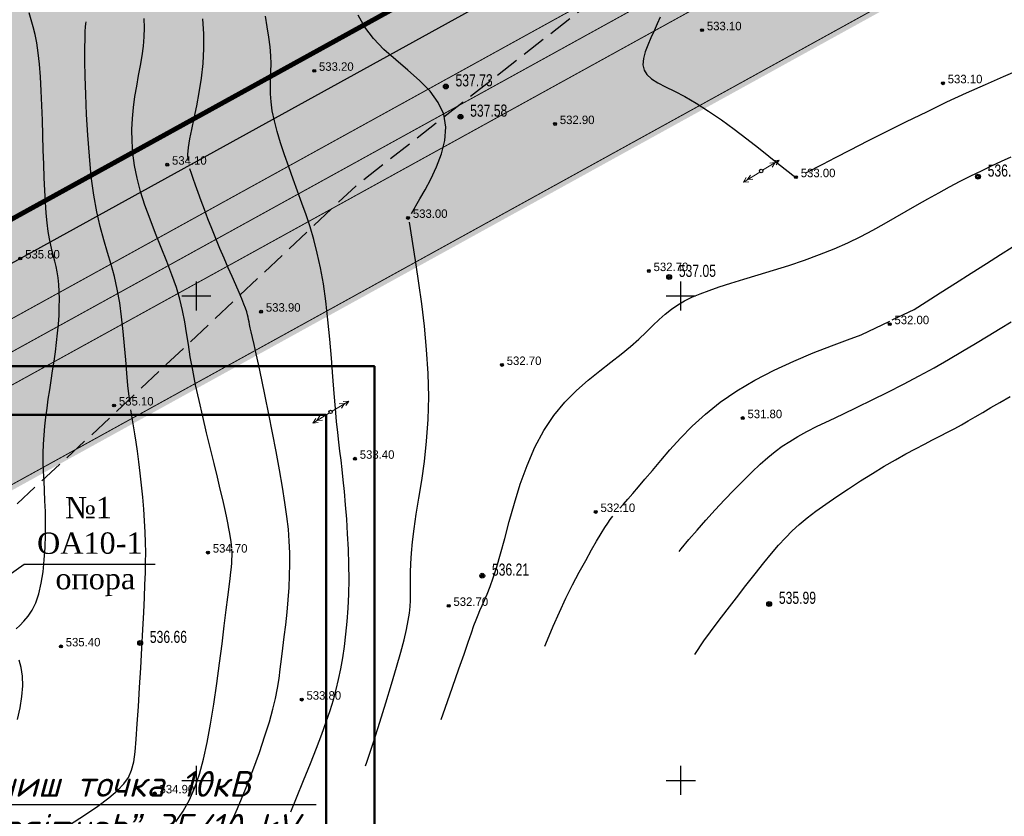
# Model space of a CAD drawing. Extents: x 10527 to 38813, y 13847 to 37526.
# Tile 913 of 1056: x 35985 to 36086, y 36284 to 36367. Entities that reach past the tile are written whole.
import ezdxf

# ---------------------------------------------------------------- set-up
doc = ezdxf.new("R2010")
doc.units = 0
doc.header["$LTSCALE"] = 0.5
doc.header["$MEASUREMENT"] = 0
doc.header["$PDMODE"] = 32
doc.header["$PDSIZE"] = 0.3
for name, pattern in [('CONTI', [0]), ('GOST2.303 6', [12, 8, -1.5, 1, -1.5]), ('STRIH_1', [3, 2, -1]), ('ДОРОГИ_ГРУНТ', [7, 5, -2])]:
    doc.linetypes.add(name, pattern=pattern)
for name, color, linetype in [('(004) Точки рельефа', 7, 'Continuous'), ('(007) Здания', 7, 'Continuous'), ('(016) Кабель', 1, 'Continuous'), ('(022) Возд. Линии', 7, 'Continuous'), ('(034) Формы рельефа', 32, 'Continuous'), ('GORIZDEFAULT', 32, 'CONTI'), ('PI_OT0', 172, 'CONTI'), ('PI_TT0', 5, 'CONTI'), ('PI_TTDEFAULT', 5, 'CONTI'), ('SETKR', 2, 'CONTI'), ('Штрих Стекло', 7, 'Continuous')]:
    doc.layers.add(name, color=color, linetype=linetype)
for name, color, linetype, lineweight in [('(032) Горизонтали утолщенные', 32, 'Continuous', 30), ('.', 7, 'Continuous', 15), ('П Л А Н', 7, 'Continuous', 30)]:
    doc.layers.add(name, color=color, linetype=linetype, lineweight=lineweight)
doc.layers.add('COMMN_OBJCT_ELCTR_B', color=7, linetype='Continuous', true_color=0x000000)
doc.styles.add('D-431', font='txt')
doc.styles.add('ISOPEUR', font='isocpeui.ttf')
doc.styles.add('SHRFT', font='TXT', dxfattribs={"width": 0.875})

# ---------------------------------------------------------------- blocks, each defined once
blk = doc.blocks.new('BL_333')
at = {"color": 0}
for p, q in [((0, -1.5), (0, 1.5)), ((-1.5, 0), (1.5, 0))]:
    blk.add_line(p, q, dxfattribs=at)
blk = doc.blocks.new('gergrgrre')
at = {"layer": '(032) Горизонтали утолщенные', "color": 32}
for points in [[(360849.15, 4200463.98, 534), (360849.13, 4200464.58, 534), (360849.19, 4200465.3, 534), (360849.33, 4200466.2, 534), (360849.53, 4200467.18, 534), (360849.77, 4200468.33, 534), (360850.04, 4200469.61, 534), (360850.29, 4200471, 534), (360850.52, 4200472.46, 534), (360850.69, 4200473.98, 534), (360850.77, 4200475.52, 534), (360850.75, 4200477.06, 534), (360850.65, 4200478.59, 534)], [(360853.38, 4200395.17, 534), (360854.25, 4200397.1, 534), (360855.07, 4200399.08, 534), (360855.83, 4200401.03, 534), (360856.5, 4200402.89, 534), (360857.07, 4200404.59, 534), (360857.53, 4200406.06, 534), (360857.88, 4200407.34, 534), (360858.16, 4200408.47, 534), (360858.36, 4200409.51, 534), (360858.53, 4200410.5, 534), (360858.66, 4200411.49, 534), (360858.79, 4200412.52, 534), (360858.93, 4200413.64, 534), (360859.07, 4200414.83, 534), (360859.22, 4200416.07, 534), (360859.35, 4200417.35, 534), (360859.47, 4200418.63, 534), (360859.56, 4200419.9, 534), (360859.62, 4200421.13, 534), (360859.65, 4200422.32, 534), (360859.64, 4200423.49, 534), (360859.59, 4200424.68, 534), (360859.49, 4200425.92, 534), (360859.34, 4200427.24, 534), (360859.14, 4200428.68, 534), (360858.88, 4200430.27, 534), (360858.57, 4200432.04, 534), (360858.22, 4200433.93, 534), (360857.85, 4200435.88, 534), (360857.47, 4200437.81, 534), (360857.09, 4200439.65, 534), (360856.74, 4200441.35, 534), (360856.43, 4200442.82, 534), (360856.17, 4200444.03, 534), (360855.96, 4200444.98, 534), (360855.79, 4200445.72, 534), (360855.66, 4200446.29, 534), (360855.56, 4200446.72, 534), (360855.49, 4200447.05, 534), (360855.43, 4200447.32, 534), (360855.38, 4200447.57, 534), (360855.34, 4200447.81, 534), (360855.28, 4200448.06, 534), (360855.19, 4200448.36, 534), (360855.08, 4200448.72, 534), (360854.91, 4200449.16, 534), (360854.7, 4200449.7, 534), (360854.41, 4200450.36, 534), (360854.07, 4200451.13, 534), (360853.69, 4200451.99, 534), (360853.28, 4200452.91, 534), (360852.85, 4200453.89, 534), (360852.42, 4200454.9, 534), (360851.99, 4200455.92, 534), (360851.58, 4200456.94, 534), (360851.19, 4200457.94, 534), (360850.82, 4200458.9, 534), (360850.48, 4200459.82, 534), (360850.18, 4200460.67, 534), (360849.9, 4200461.44, 534), (360849.66, 4200462.11, 534), (360849.48, 4200462.64, 534), (360849.33, 4200463.1, 534)], [(360921.82, 4200447.52, 532), (360924.1, 4200448.61, 532), (360925.33, 4200449.39, 532), (360926.77, 4200450.31, 532), (360928.35, 4200451.31, 532), (360929.96, 4200452.34, 532), (360931.54, 4200453.34, 532), (360932.98, 4200454.26, 532), (360934.2, 4200455.04, 532), (360936.73, 4200456.53, 532)], [(360893.69, 4200428.08, 532), (360894.07, 4200428.51, 532), (360894.52, 4200429.01, 532), (360895.03, 4200429.6, 532), (360895.62, 4200430.28, 532), (360896.3, 4200431.08, 532), (360897.07, 4200431.99, 532), (360897.92, 4200433.01, 532), (360898.88, 4200434.13, 532), (360899.96, 4200435.32, 532), (360901.17, 4200436.55, 532), (360902.54, 4200437.79, 532), (360904.07, 4200439.02, 532), (360905.77, 4200440.2, 532), (360907.65, 4200441.31, 532), (360909.65, 4200442.34, 532), (360911.68, 4200443.28, 532), (360913.67, 4200444.12, 532), (360915.54, 4200444.86, 532), (360917.22, 4200445.48, 532), (360918.63, 4200445.99, 532), (360921.56, 4200447.39, 532)], [(360885.98, 4200413.87, 532), (360886.23, 4200414.51, 532), (360886.81, 4200415.93, 532), (360887.46, 4200417.36, 532), (360888.14, 4200418.79, 532), (360888.83, 4200420.17, 532), (360889.52, 4200421.48, 532), (360890.18, 4200422.7, 532), (360890.78, 4200423.78, 532), (360891.31, 4200424.69, 532), (360891.77, 4200425.48, 532), (360892.14, 4200426.09, 532), (360892.45, 4200426.56, 532), (360892.72, 4200426.94, 532), (360892.98, 4200427.27, 532)]]:
    blk.add_polyline3d(points, dxfattribs=at)
at = {"layer": '(034) Формы рельефа', "linetype": 'ДОРОГИ_ГРУНТ', "flags": 128}
blk.add_lwpolyline([(360482.78, 4200258.27), (360503.36, 4200262.12), (360540.16, 4200273.49), (360571.63, 4200283.57), (360597.48, 4200285.82), (360621.43, 4200291.75), (360645.87, 4200300.2), (360663.01, 4200309.82), (360672.86, 4200318.69), (360696.55, 4200338.68), (360725.06, 4200358.44), (360749.39, 4200374.03), (360784.31, 4200395.1), (360811.61, 4200410.2), (360839.04, 4200435.53), (360866.69, 4200461.55), (360893.6, 4200482.58), (360919.74, 4200495.69), (360930.96, 4200499.1), (360950, 4200501.5), (360970.57, 4200508.09), (360980.41, 4200514.46), (360985.63, 4200527.79), (360988.68, 4200544.65), (360993.44, 4200584.31), (360994.52, 4200600.42), (360996.83, 4200613.06), (361003.74, 4200621.14), (361014.03, 4200628.49), (361032.05, 4200637), (361049.86, 4200645.42), (361060.22, 4200655.43), (361085.51, 4200687.48), (361100.58, 4200706.59), (361115.07, 4200727.43), (361116.74, 4200734.74), (361120.61, 4200787.82), (361123, 4200820.4), (361129.43, 4200846.64), (361137.08, 4200864.85), (361150.22, 4200896.63), (361157.51, 4200904.48), (361166.83, 4200910.64), (361181.72, 4200916.67), (361194.87, 4200924.4), (361209.21, 4200933.17), (361217.19, 4200942.93)], dxfattribs=at)
at = {"layer": 'GORIZDEFAULT', "color": 32}
for points in [[(360831.53, 4200406.3, 535.5), (360831.8, 4200407.49, 535.5), (360831.99, 4200408.65, 535.5), (360832.07, 4200409.76, 535.5), (360832.04, 4200410.77, 535.5), (360831.92, 4200411.65, 535.5), (360831.72, 4200412.42, 535.5)], [(360831.41, 4200415.63, 535.5), (360831.77, 4200416, 535.5), (360832.18, 4200416.43, 535.5), (360832.62, 4200416.94, 535.5), (360833.04, 4200417.57, 535.5), (360833.43, 4200418.34, 535.5), (360833.74, 4200419.27, 535.5), (360833.99, 4200420.34, 535.5), (360834.17, 4200421.52, 535.5), (360834.3, 4200422.77, 535.5), (360834.39, 4200424.05, 535.5), (360834.43, 4200425.33, 535.5), (360834.43, 4200426.57, 535.5), (360834.41, 4200427.74, 535.5), (360834.37, 4200428.85, 535.5), (360834.32, 4200429.91, 535.5), (360834.27, 4200430.92, 535.5), (360834.22, 4200431.9, 535.5), (360834.19, 4200432.85, 535.5), (360834.19, 4200433.78, 535.5), (360834.22, 4200434.71, 535.5), (360834.27, 4200435.63, 535.5), (360834.35, 4200436.55, 535.5), (360834.46, 4200437.48, 535.5), (360834.58, 4200438.41, 535.5), (360834.71, 4200439.35, 535.5), (360834.86, 4200440.31, 535.5), (360835.01, 4200441.28, 535.5), (360835.16, 4200442.26, 535.5), (360835.3, 4200443.25, 535.5), (360835.44, 4200444.23, 535.5), (360835.56, 4200445.2, 535.5), (360835.67, 4200446.16, 535.5), (360835.76, 4200447.09, 535.5), (360835.82, 4200447.99, 535.5), (360835.85, 4200448.85, 535.5), (360835.86, 4200449.67, 535.5), (360835.84, 4200450.45, 535.5), (360835.8, 4200451.18, 535.5), (360835.73, 4200451.85, 535.5), (360835.64, 4200452.47, 535.5), (360835.53, 4200453.04, 535.5), (360835.4, 4200453.57, 535.5), (360835.26, 4200454.09, 535.5), (360835.11, 4200454.63, 535.5), (360834.96, 4200455.22, 535.5), (360834.82, 4200455.89, 535.5), (360834.7, 4200456.65, 535.5), (360834.59, 4200457.54, 535.5), (360834.5, 4200458.55, 535.5), (360834.42, 4200459.66, 535.5), (360834.35, 4200460.88, 535.5), (360834.29, 4200462.19, 535.5), (360834.24, 4200463.58, 535.5), (360834.19, 4200465.04, 535.5), (360834.14, 4200466.57, 535.5), (360834.1, 4200468.12, 535.5), (360834.04, 4200469.66, 535.5), (360833.97, 4200471.16, 535.5), (360833.89, 4200472.59, 535.5), (360833.79, 4200473.91, 535.5), (360833.67, 4200475.09, 535.5), (360833.52, 4200476.1, 535.5), (360833.35, 4200476.97, 535.5), (360833.16, 4200477.75, 535.5), (360832.95, 4200478.48, 535.5), (360832.74, 4200479.2, 535.5)], [(360853.65, 4200423.95, 534.5), (360853.62, 4200424.29, 534.5), (360853.57, 4200424.65, 534.5), (360853.51, 4200425.05, 534.5), (360853.44, 4200425.48, 534.5), (360853.35, 4200426, 534.5), (360853.23, 4200426.59, 534.5), (360853.09, 4200427.27, 534.5), (360852.92, 4200428.06, 534.5), (360852.71, 4200428.99, 534.5), (360852.46, 4200430.05, 534.5), (360852.16, 4200431.29, 534.5), (360851.82, 4200432.69, 534.5), (360851.44, 4200434.23, 534.5), (360851.04, 4200435.86, 534.5), (360850.65, 4200437.54, 534.5), (360850.27, 4200439.2, 534.5), (360849.92, 4200440.82, 534.5), (360849.62, 4200442.34, 534.5), (360849.37, 4200443.72, 534.5), (360849.17, 4200444.99, 534.5), (360848.99, 4200446.19, 534.5), (360848.79, 4200447.34, 534.5), (360848.57, 4200448.48, 534.5), (360848.29, 4200449.65, 534.5), (360847.93, 4200450.87, 534.5), (360847.47, 4200452.18, 534.5), (360846.95, 4200453.56, 534.5), (360846.37, 4200454.99, 534.5), (360845.79, 4200456.44, 534.5), (360845.21, 4200457.91, 534.5), (360844.69, 4200459.36, 534.5), (360844.23, 4200460.78, 534.5), (360843.88, 4200462.15, 534.5), (360843.62, 4200463.46, 534.5), (360843.45, 4200464.73, 534.5), (360843.37, 4200465.96, 534.5), (360843.35, 4200467.16, 534.5), (360843.4, 4200468.32, 534.5), (360843.5, 4200469.45, 534.5), (360843.65, 4200470.57, 534.5), (360843.84, 4200471.66, 534.5), (360844.03, 4200472.73, 534.5), (360844.23, 4200473.77, 534.5), (360844.4, 4200474.78, 534.5), (360844.54, 4200475.77, 534.5), (360844.62, 4200476.73, 534.5), (360844.64, 4200477.67, 534.5), (360844.61, 4200478.61, 534.5)], [(360859.73, 4200396.77, 533.5), (360860.32, 4200398.21, 533.5), (360861.06, 4200400, 533.5), (360861.76, 4200401.73, 533.5), (360862.39, 4200403.33, 533.5), (360862.94, 4200404.76, 533.5), (360863.4, 4200406.05, 533.5), (360863.8, 4200407.22, 533.5), (360864.14, 4200408.32, 533.5), (360864.43, 4200409.38, 533.5), (360864.67, 4200410.43, 533.5), (360864.9, 4200411.5, 533.5), (360865.1, 4200412.64, 533.5), (360865.28, 4200413.83, 533.5), (360865.43, 4200415.09, 533.5), (360865.56, 4200416.4, 533.5), (360865.66, 4200417.78, 533.5), (360865.72, 4200419.22, 533.5), (360865.75, 4200420.72, 533.5), (360865.73, 4200422.27, 533.5), (360865.69, 4200423.85, 533.5), (360865.61, 4200425.43, 533.5), (360865.52, 4200426.97, 533.5), (360865.4, 4200428.44, 533.5), (360865.29, 4200429.8, 533.5), (360865.16, 4200431.03, 533.5), (360865.05, 4200432.1, 533.5), (360864.93, 4200433.06, 533.5), (360864.82, 4200433.98, 533.5), (360864.7, 4200434.9, 533.5), (360864.59, 4200435.9, 533.5), (360864.47, 4200437.04, 533.5), (360864.35, 4200438.37, 533.5), (360864.23, 4200439.93, 533.5), (360864.09, 4200441.69, 533.5), (360863.95, 4200443.59, 533.5), (360863.78, 4200445.55, 533.5), (360863.58, 4200447.52, 533.5), (360863.36, 4200449.45, 533.5), (360863.11, 4200451.26, 533.5), (360862.81, 4200452.91, 533.5), (360862.48, 4200454.41, 533.5), (360862.12, 4200455.81, 533.5), (360861.73, 4200457.11, 533.5), (360861.32, 4200458.36, 533.5), (360860.89, 4200459.58, 533.5), (360860.44, 4200460.81, 533.5), (360859.99, 4200462.06, 533.5), (360859.53, 4200463.32, 533.5), (360859.1, 4200464.57, 533.5), (360858.69, 4200465.8, 533.5), (360858.34, 4200466.97, 533.5), (360858.05, 4200468.08, 533.5), (360857.83, 4200469.1, 533.5), (360857.71, 4200470.02, 533.5), (360857.65, 4200470.86, 533.5), (360857.64, 4200471.64, 533.5), (360857.66, 4200472.4, 533.5), (360857.69, 4200473.16, 533.5), (360857.7, 4200473.95, 533.5), (360857.67, 4200474.79, 533.5), (360857.6, 4200475.71, 533.5), (360857.47, 4200476.71, 533.5), (360857.31, 4200477.76, 533.5), (360857.13, 4200478.86, 533.5)], [(360872.21, 4200458.49, 533), (360873.06, 4200460, 533), (360873.6, 4200460.93, 533), (360874.2, 4200462.05, 533), (360874.79, 4200463.31, 533), (360875.29, 4200464.65, 533), (360875.64, 4200466.04, 533), (360875.74, 4200467.42, 533), (360875.54, 4200468.74, 533), (360874.97, 4200469.97, 533), (360874.11, 4200471.12, 533), (360873.03, 4200472.22, 533), (360871.82, 4200473.29, 533), (360870.57, 4200474.35, 533), (360869.36, 4200475.43, 533), (360868.29, 4200476.55, 533), (360867.4, 4200477.73, 533), (360866.71, 4200478.97, 533)], [(360897.86, 4200478.78, 533), (360897.57, 4200478.08, 533), (360897.24, 4200477.36, 533), (360896.9, 4200476.62, 533), (360896.58, 4200475.89, 533), (360896.31, 4200475.17, 533), (360896.14, 4200474.49, 533), (360896.09, 4200473.86, 533), (360896.2, 4200473.3, 533), (360896.5, 4200472.83, 533), (360896.98, 4200472.4, 533), (360897.62, 4200472, 533), (360898.42, 4200471.58, 533), (360899.36, 4200471.12, 533), (360900.43, 4200470.56, 533), (360901.6, 4200469.89, 533), (360902.87, 4200469.08, 533), (360904.2, 4200468.17, 533), (360905.52, 4200467.2, 533), (360906.81, 4200466.21, 533), (360908.02, 4200465.27, 533), (360909.09, 4200464.41, 533), (360909.99, 4200463.69, 533), (360911.88, 4200462.22, 533)], [(360912.9, 4200462.69, 533), (360914.65, 4200463.59, 533), (360915.95, 4200464.27, 533), (360917.52, 4200465.08, 533), (360919.3, 4200465.99, 533), (360921.24, 4200466.97, 533), (360923.29, 4200467.99, 533), (360925.38, 4200469.01, 533), (360927.47, 4200470.01, 533), (360929.5, 4200470.95, 533), (360931.46, 4200471.82, 533), (360933.31, 4200472.64, 533), (360935.05, 4200473.39, 533)], [(360843.11, 4200439.13, 535), (360843.02, 4200439.91, 535), (360842.93, 4200440.76, 535), (360842.81, 4200442.02, 535), (360842.7, 4200443.39, 535), (360842.58, 4200444.84, 535), (360842.45, 4200446.33, 535), (360842.28, 4200447.83, 535), (360842.08, 4200449.29, 535), (360841.83, 4200450.69, 535), (360841.53, 4200451.99, 535), (360841.19, 4200453.24, 535), (360840.82, 4200454.49, 535), (360840.44, 4200455.77, 535), (360840.07, 4200457.15, 535), (360839.72, 4200458.68, 535), (360839.41, 4200460.39, 535), (360839.15, 4200462.33, 535), (360838.95, 4200464.42, 535), (360838.78, 4200466.58, 535), (360838.66, 4200468.73, 535), (360838.58, 4200470.78, 535), (360838.52, 4200472.64, 535), (360838.49, 4200474.23, 535), (360838.49, 4200475.57, 535), (360838.5, 4200476.57, 535), (360838.52, 4200477.27, 535), (360838.55, 4200477.75, 535), (360838.58, 4200478.06, 535), (360838.61, 4200478.28, 535)], [(360875.26, 4200406.29, 532.5), (360875.67, 4200407.45, 532.5), (360876.43, 4200409.61, 532.5), (360877.1, 4200411.5, 532.5), (360877.63, 4200413.04, 532.5), (360878.06, 4200414.26, 532.5), (360878.39, 4200415.22, 532.5), (360878.65, 4200415.97, 532.5), (360878.87, 4200416.57, 532.5), (360879.07, 4200417.07, 532.5), (360879.26, 4200417.55, 532.5), (360879.48, 4200418.04, 532.5), (360879.73, 4200418.59, 532.5), (360880, 4200419.23, 532.5), (360880.31, 4200420, 532.5), (360880.64, 4200420.92, 532.5), (360881, 4200422.03, 532.5), (360881.39, 4200423.37, 532.5), (360881.82, 4200424.95, 532.5), (360882.29, 4200426.72, 532.5), (360882.82, 4200428.61, 532.5), (360883.43, 4200430.56, 532.5), (360884.13, 4200432.51, 532.5), (360884.93, 4200434.38, 532.5), (360885.85, 4200436.12, 532.5), (360886.89, 4200437.66, 532.5), (360888.03, 4200439.02, 532.5), (360889.22, 4200440.23, 532.5), (360890.44, 4200441.3, 532.5), (360891.64, 4200442.27, 532.5), (360892.79, 4200443.16, 532.5), (360893.85, 4200443.99, 532.5), (360894.8, 4200444.78, 532.5), (360895.65, 4200445.54, 532.5), (360896.41, 4200446.26, 532.5), (360897.11, 4200446.93, 532.5), (360897.77, 4200447.56, 532.5), (360898.4, 4200448.13, 532.5), (360899.04, 4200448.64, 532.5), (360899.7, 4200449.09, 532.5), (360900.39, 4200449.5, 532.5), (360901.15, 4200449.87, 532.5), (360901.98, 4200450.22, 532.5), (360902.92, 4200450.57, 532.5), (360903.97, 4200450.92, 532.5), (360905.17, 4200451.3, 532.5), (360906.52, 4200451.71, 532.5), (360907.99, 4200452.16, 532.5), (360909.55, 4200452.64, 532.5), (360911.15, 4200453.15, 532.5), (360912.75, 4200453.69, 532.5), (360914.33, 4200454.26, 532.5), (360915.84, 4200454.86, 532.5), (360917.25, 4200455.48, 532.5), (360918.57, 4200456.12, 532.5), (360919.81, 4200456.77, 532.5), (360921, 4200457.42, 532.5), (360922.14, 4200458.09, 532.5), (360923.26, 4200458.74, 532.5), (360924.38, 4200459.39, 532.5), (360925.5, 4200460.03, 532.5), (360926.62, 4200460.65, 532.5), (360927.74, 4200461.25, 532.5), (360928.85, 4200461.83, 532.5), (360929.94, 4200462.39, 532.5), (360931.02, 4200462.92, 532.5), (360932.08, 4200463.42, 532.5), (360933.1, 4200463.9, 532.5), (360934.11, 4200464.35, 532.5)], [(360899.82, 4200423.64, 531.5), (360900.03, 4200423.9, 531.5), (360900.83, 4200424.85, 531.5), (360901.68, 4200425.84, 531.5), (360902.59, 4200426.86, 531.5), (360903.54, 4200427.91, 531.5), (360904.51, 4200428.95, 531.5), (360905.48, 4200429.96, 531.5), (360906.43, 4200430.93, 531.5), (360907.34, 4200431.82, 531.5), (360908.2, 4200432.63, 531.5), (360908.99, 4200433.32, 531.5), (360909.73, 4200433.93, 531.5), (360910.47, 4200434.48, 531.5), (360911.24, 4200434.98, 531.5), (360912.08, 4200435.48, 531.5), (360913.01, 4200435.99, 531.5), (360914.09, 4200436.54, 531.5), (360915.33, 4200437.15, 531.5), (360916.71, 4200437.81, 531.5), (360918.2, 4200438.53, 531.5), (360919.76, 4200439.29, 531.5), (360921.37, 4200440.08, 531.5), (360923, 4200440.9, 531.5), (360924.6, 4200441.74, 531.5), (360926.15, 4200442.59, 531.5), (360927.64, 4200443.44, 531.5), (360929.07, 4200444.28, 531.5), (360930.43, 4200445.1, 531.5), (360931.73, 4200445.89, 531.5), (360932.95, 4200446.63, 531.5), (360934.09, 4200447.32, 531.5)], [(360867.45, 4200401.5, 533), (360867.58, 4200401.89, 533), (360868.27, 4200403.95, 533), (360868.93, 4200406.01, 533), (360869.56, 4200408.02, 533), (360870.14, 4200409.93, 533), (360870.66, 4200411.68, 533), (360871.09, 4200413.22, 533), (360871.43, 4200414.51, 533), (360871.68, 4200415.59, 533), (360871.87, 4200416.49, 533), (360871.99, 4200417.26, 533), (360872.06, 4200417.94, 533), (360872.1, 4200418.58, 533), (360872.11, 4200419.22, 533), (360872.11, 4200419.91, 533), (360872.1, 4200420.65, 533), (360872.1, 4200421.47, 533), (360872.13, 4200422.4, 533), (360872.19, 4200423.44, 533), (360872.3, 4200424.62, 533), (360872.46, 4200425.96, 533), (360872.69, 4200427.46, 533), (360872.97, 4200429.13, 533), (360873.25, 4200430.95, 533), (360873.53, 4200432.91, 533), (360873.76, 4200435.01, 533), (360873.92, 4200437.23, 533), (360873.98, 4200439.57, 533), (360873.92, 4200442, 533), (360873.76, 4200444.46, 533), (360873.53, 4200446.88, 533), (360873.25, 4200449.19, 533), (360872.96, 4200451.33, 533), (360872.68, 4200453.21, 533), (360872.43, 4200454.77, 533), (360872.01, 4200457.61, 533)], [(360901.46, 4200412.98, 531), (360902.37, 4200414.42, 531), (360903.05, 4200415.32, 531), (360903.87, 4200416.4, 531), (360904.78, 4200417.59, 531), (360905.74, 4200418.85, 531), (360906.71, 4200420.11, 531), (360907.67, 4200421.33, 531), (360908.56, 4200422.45, 531), (360909.36, 4200423.43, 531), (360910.09, 4200424.28, 531), (360910.79, 4200425.05, 531), (360911.49, 4200425.75, 531), (360912.23, 4200426.42, 531), (360913.03, 4200427.08, 531), (360913.94, 4200427.78, 531), (360914.97, 4200428.52, 531), (360916.1, 4200429.3, 531), (360917.3, 4200430.1, 531), (360918.54, 4200430.9, 531), (360919.79, 4200431.68, 531), (360921, 4200432.42, 531), (360922.16, 4200433.09, 531), (360923.23, 4200433.7, 531), (360924.22, 4200434.23, 531), (360925.14, 4200434.71, 531), (360925.99, 4200435.15, 531), (360926.79, 4200435.55, 531), (360927.54, 4200435.94, 531), (360928.27, 4200436.32, 531), (360928.96, 4200436.7, 531), (360929.66, 4200437.1, 531), (360930.39, 4200437.52, 531), (360931.16, 4200437.97, 531), (360932, 4200438.47, 531), (360932.93, 4200439.01, 531), (360933.99, 4200439.61, 531)], [(360836.91, 4200395.41, 535), (360838.45, 4200396.4, 535), (360839.81, 4200397.35, 535), (360840.95, 4200398.2, 535), (360841.84, 4200398.95, 535), (360842.5, 4200399.63, 535), (360842.98, 4200400.31, 535), (360843.31, 4200401.05, 535), (360843.53, 4200401.92, 535), (360843.67, 4200402.96, 535), (360843.79, 4200404.26, 535), (360843.9, 4200405.84, 535), (360844.02, 4200407.64, 535), (360844.14, 4200409.6, 535), (360844.25, 4200411.63, 535), (360844.36, 4200413.65, 535), (360844.47, 4200415.58, 535), (360844.56, 4200417.34, 535), (360844.63, 4200418.88, 535), (360844.69, 4200420.22, 535), (360844.74, 4200421.41, 535), (360844.76, 4200422.5, 535), (360844.77, 4200423.53, 535), (360844.75, 4200424.56, 535), (360844.71, 4200425.63, 535), (360844.65, 4200426.78, 535), (360844.56, 4200427.99, 535), (360844.46, 4200429.23, 535), (360844.34, 4200430.48, 535), (360844.21, 4200431.71, 535), (360844.07, 4200432.88, 535), (360843.92, 4200433.98, 535), (360843.78, 4200434.9, 535), (360843.64, 4200435.76, 535), (360843.51, 4200436.59, 535), (360843.37, 4200437.41, 535), (360843.24, 4200438.25, 535)], [(360847.87, 4200395.73, 534.5), (360848.64, 4200396.83, 534.5), (360849.3, 4200397.99, 534.5), (360849.85, 4200399.26, 534.5), (360850.32, 4200400.64, 534.5), (360850.73, 4200402.19, 534.5), (360851.1, 4200403.91, 534.5), (360851.46, 4200405.82, 534.5), (360851.79, 4200407.87, 534.5), (360852.1, 4200409.99, 534.5), (360852.39, 4200412.09, 534.5), (360852.65, 4200414.11, 534.5), (360852.88, 4200415.96, 534.5), (360853.08, 4200417.59, 534.5), (360853.24, 4200418.92, 534.5), (360853.38, 4200419.99, 534.5), (360853.48, 4200420.84, 534.5), (360853.56, 4200421.5, 534.5), (360853.61, 4200422.02, 534.5), (360853.65, 4200422.45, 534.5), (360853.67, 4200422.81, 534.5), (360853.68, 4200423.16, 534.5), (360853.68, 4200423.5, 534.5), (360853.66, 4200423.85, 534.5)]]:
    blk.add_polyline3d(points, dxfattribs=at)
at = {"layer": 'PI_TTDEFAULT', "color": 5}
for p in [(360902.19, 4200477.42, 533.1), (360862.16, 4200473.23, 533.2), (360927.05, 4200471.94, 533.1), (360887.02, 4200467.74, 532.9), (360846.99, 4200463.54, 534.1), (360911.88, 4200462.25, 533), (360871.85, 4200458.05, 533), (360831.82, 4200453.86, 535.8), (360896.7, 4200452.57, 532.7), (360856.67, 4200448.37, 533.9), (360921.56, 4200447.08, 532), (360881.53, 4200442.88, 532.7), (360841.5, 4200438.69, 535.1), (360906.39, 4200437.39, 531.8), (360866.36, 4200433.2, 533.4), (360891.22, 4200427.71, 532.1), (360851.19, 4200423.51, 534.7), (360876.04, 4200418.02, 532.7), (360836.01, 4200413.83, 535.4), (360860.87, 4200408.34, 533.8), (360845.7, 4200398.66, 534.9)]:
    blk.add_point(p, dxfattribs=at)
at = {"layer": 'SETKR', "color": 92}
for p in [(360850, 4200450), (360900, 4200450), (360850, 4200400), (360900, 4200400)]:
    blk.add_blockref('BL_333', p, dxfattribs=at)
at = {"layer": '(004) Точки рельефа', "style": 'D-431'}
for s, p in [('533.10', (360902.69, 4200477.41)), ('533.20', (360862.65, 4200473.23)), ('533.10', (360927.55, 4200471.94)), ('532.90', (360887.51, 4200467.73)), ('534.10', (360847.48, 4200463.54)), ('533.00', (360912.38, 4200462.25)), ('533.00', (360872.34, 4200458.05)), ('535.80', (360832.32, 4200453.86)), ('532.70', (360897.19, 4200452.56)), ('533.90', (360857.17, 4200448.37)), ('532.00', (360922.05, 4200447.08)), ('532.70', (360882.03, 4200442.87)), ('535.10', (360842, 4200438.69)), ('531.80', (360906.88, 4200437.38)), ('533.40', (360866.86, 4200433.19)), ('532.10', (360891.71, 4200427.7)), ('534.70', (360851.69, 4200423.51)), ('532.70', (360876.53, 4200418.01)), ('535.40', (360836.51, 4200413.83)), ('533.80', (360861.36, 4200408.33)), ('534.90', (360846.19, 4200398.66))]:
    blk.add_text(s, height=0.875, dxfattribs=at).set_placement(p)
blk = doc.blocks.new('ееееее')
at = {"layer": 'PI_TT0', "color": 0}
for centre in [(378.1, 615.6), (379.6, 612.47), (433, 606.13), (401.09, 595.87), (381.71, 565.1), (411.32, 562.1), (346.38, 558.26)]:
    blk.add_circle(centre, 0.25, dxfattribs=at)
for p in [(378.1, 615.6), (379.6, 612.47), (433, 606.13), (401.09, 595.87), (381.71, 565.1), (411.32, 562.1), (346.38, 558.26)]:
    blk.add_point(p, dxfattribs=at)
at = {"layer": 'PI_OT0', "color": 0, "style": 'SHRFT', "width": 0.75}
for s, p in [('537.73', (379.1, 615.6)), ('537.58', (380.6, 612.47)), ('536.87', (434, 606.13)), ('537.05', (402.09, 595.87)), ('536.21', (382.71, 565.1)), ('535.99', (412.32, 562.1)), ('536.66', (347.38, 558.26))]:
    blk.add_text(s, height=1.25, dxfattribs=at).set_placement(p)
blk = doc.blocks.new('ElectricHighVLP_m1')
at = {"layer": 'COMMN_OBJCT_ELCTR_B', "color": 18, "linetype": 'Continuous', "lineweight": 20, "true_color": 0x000000}
for p, q in [((0, 0), (4, 0)), ((3, 0), (2, 0.5)), ((3, 0), (2, -0.5)), ((4, 0), (3, 0.5)), ((4, 0), (3, -0.5))]:
    blk.add_line(p, q, dxfattribs=at)

msp = doc.modelspace()

# ---------------------------------------------------------------- hatches: boundary and pattern name
at = {"layer": '.', "ltscale": 0.149071}
h = msp.add_hatch(color=256, dxfattribs=at)
h.dxf.hatch_style = 1
h.set_gradient(color1=(255, 255, 255), tint=1)
h.paths.add_polyline_path([(35043.297, 36082.013), (36343.297, 36082.013), (36343.297, 37217.013), (35043.297, 37217.013)])
h.paths.add_polyline_path([(35058.297, 37202.013), (36328.297, 37202.013), (36328.297, 36097.013), (35058.297, 36097.013)], flags=16)
h = msp.add_hatch(color=256, dxfattribs=at)
h.dxf.hatch_style = 1
h.set_gradient(color1=(51, 204, 0), color2=(51, 204, 0), tint=1)
edge = h.paths.add_edge_path()
edge.add_line((36288.012, 36496.449), (35667.551, 36154.533))
edge.add_arc((35662.242, 36164.167), 11, 226.16627, 298.85775, ccw=False)
edge.add_line((35654.623, 36156.232), (35391.724, 36408.641))
edge.add_line((35391.724, 36408.641), (35216.827, 36679.143))
edge.add_line((35216.827, 36679.143), (35208.925, 36674.788))
edge.add_line((35208.925, 36674.788), (35384.735, 36402.875))
edge.add_line((35384.735, 36402.875), (35659.006, 36139.548))
edge.add_line((35659.006, 36139.548), (36312.368, 36499.595))
edge.add_line((36312.368, 36499.595), (35900.999, 37056.168))
edge.add_line((35900.999, 37056.168), (35893.046, 37051.786))
edge.add_line((35893.046, 37051.786), (36291.549, 36512.621))
edge.add_arc((36282.703, 36506.083), 11, -61.14225, 36.46852, ccw=False)
h.paths.add_polyline_path([(35788.729, 36580.117), (35933.158, 36318.028), (35719.583, 36200.333), (35721.176, 36197.413), (35661.011, 36164.107), (35654.839, 36175.32), (35647.364, 36171.52), (35618.976, 36198.774), (35646.046, 36213.852), (35649.614, 36207.218), (35674.926, 36221.152), (35682.742, 36206.954), (35708.361, 36220.905), (35719.584, 36200.333), (35739.746, 36211.444), (35711.107, 36263.414), (35618.055, 36212.136), (35436.785, 36386.172)], flags=16)
edge = h.paths.add_edge_path(flags=17)
edge.add_line((36286.723, 36509.055), (36102.477, 36758.336))
edge.add_arc((36098.456, 36755.364), 5, 36.46852, 118.85775)
edge.add_line((36096.043, 36759.744), (35801.902, 36597.652))
edge.add_arc((35804.315, 36593.273), 5, 118.85775, 208.85775)
edge.add_line((35799.936, 36590.86), (35948.226, 36321.764))
edge.add_arc((35952.605, 36324.177), 5, 208.85775, 298.85775)
edge.add_line((35955.018, 36319.798), (36285.116, 36501.704))
edge.add_arc((36282.703, 36506.083), 5, 298.85775, 396.46852)
h.paths.add_polyline_path([(35809.749, 36591.7), (36097.32, 36750.171), (36276.769, 36507.381), (35954.178, 36329.611)], flags=16)
edge = h.paths.add_edge_path(flags=17)
edge.add_line((35942.971, 36318.868), (35794.681, 36587.964))
edge.add_arc((35790.302, 36585.551), 5, 28.86341, 118.85775)
edge.add_line((35787.889, 36589.93), (35427.68, 36391.431))
edge.add_arc((35430.094, 36387.051), 5, 118.85775, 226.16627)
edge.add_line((35426.631, 36383.445), (35658.779, 36160.56))
edge.add_arc((35662.242, 36164.167), 5, 226.16627, 298.85775)
edge.add_line((35664.655, 36159.788), (35672.305, 36164.004))
edge.add_line((35672.305, 36164.004), (35677.56, 36166.9))
edge.add_line((35677.56, 36166.9), (35941.005, 36312.076))
edge.add_arc((35938.592, 36316.455), 5, 298.85775, 388.85775)
edge = h.paths.add_edge_path(flags=17)
edge.add_arc((35538.825, 36816.052), 5, 28.85775, 118.85775)
edge.add_line((35536.412, 36820.431), (35532.909, 36818.501))
edge.add_line((35532.909, 36818.501), (35681.681, 36548.529))
edge.add_line((35681.681, 36548.529), (35418.652, 36403.582))
edge.add_line((35418.652, 36403.582), (35403.372, 36418.252))
edge.add_line((35403.372, 36418.252), (35246.598, 36660.724))
edge.add_line((35246.598, 36660.724), (35243.394, 36658.959))
edge.add_arc((35245.808, 36654.58), 5, 118.85775, 212.88524)
edge.add_line((35241.609, 36651.865), (35393.741, 36416.571))
edge.add_line((35393.741, 36416.571), (35396.383, 36412.485))
edge.add_line((35396.383, 36412.485), (35414.542, 36395.051))
edge.add_arc((35418.004, 36398.658), 5, 226.16627, 298.85775)
edge.add_line((35420.418, 36394.279), (35689.529, 36542.577))
edge.add_arc((35687.115, 36546.956), 5, 298.85915, 388.85698)
edge.add_line((35691.494, 36549.37), (35543.204, 36818.466))
edge = h.paths.add_edge_path(flags=17)
edge.add_line((35902.201, 37022.006), (35898.082, 37019.736))
edge.add_line((35898.082, 37019.736), (36082.928, 36769.643))
edge.add_line((36082.928, 36769.643), (35798.166, 36612.72))
edge.add_line((35798.166, 36612.72), (35649.393, 36882.692))
edge.add_line((35649.393, 36882.692), (35645.89, 36880.761))
edge.add_arc((35648.303, 36876.382), 5, 118.85775, 208.85855)
edge.add_line((35643.924, 36873.969), (35792.214, 36604.873))
edge.add_arc((35796.593, 36607.286), 5, 208.85775, 298.85137)
edge.add_line((35799.006, 36602.907), (36091.274, 36763.967))
edge.add_arc((36088.861, 36768.346), 5, 298.85775, 396.46852)
edge.add_line((36092.882, 36771.318), (35908.635, 37020.599))
edge.add_arc((35904.615, 37017.627), 5, 36.46939, 118.85775)
at = {"layer": '.', "linetype": 'Continuous', "transparency": 33554544}
h = msp.add_hatch(color=5, dxfattribs=at)
h.dxf.hatch_style = 1
h.set_gradient(color1=(255, 190, 168), color2=(255, 182, 158), one_color=1, tint=0.81)
h.paths.add_polyline_path([(35563.986, 36456.268), (35636.201, 36325.223), (35549.837, 36277.631), (35436.785, 36386.172)])
h.paths.add_polyline_path([(35563.986, 36456.268), (35676.091, 36518.046), (35748.306, 36387.001), (35636.201, 36325.223)])
h.paths.add_polyline_path([(35763.593, 36395.425), (35860.944, 36449.072), (35933.158, 36318.028), (35835.808, 36264.381)])
h.paths.add_polyline_path([(35676.091, 36518.046), (35748.306, 36387.001), (35860.944, 36449.072), (35788.729, 36580.117)])
h.paths.add_polyline_path([(35667.531, 36342.489), (35763.593, 36395.425), (35835.808, 36264.381), (35766.02, 36225.923), (35751.541, 36252.198), (35725.267, 36237.719)])
h.paths.add_polyline_path([(35549.837, 36277.631), (35667.531, 36342.489), (35711.107, 36263.414), (35618.055, 36212.136)])
h.paths.add_polyline_path([(35466.589, 36600.838), (35538.804, 36469.794), (35681.681, 36548.529), (35609.467, 36679.574)])
h.paths.add_polyline_path([(35466.589, 36600.838), (35538.804, 36469.794), (35418.652, 36403.582), (35403.372, 36418.252), (35332.938, 36527.188)])
h.paths.add_polyline_path([(35394.375, 36731.883), (35466.589, 36600.838), (35609.467, 36679.574), (35537.252, 36810.618)])
h.paths.add_polyline_path([(35251.497, 36653.148), (35394.375, 36731.883), (35466.589, 36600.838), (35332.938, 36527.188)])
h.paths.add_polyline_path([(35851.694, 36813.058), (35725.951, 36743.765), (35653.737, 36874.809), (35779.48, 36944.102)])
h.paths.add_polyline_path([(35851.694, 36813.058), (35779.48, 36944.102), (35903.479, 37012.434), (35993.203, 36891.039)])
h.paths.add_polyline_path([(35851.694, 36813.058), (35993.203, 36891.039), (36082.928, 36769.643), (35923.909, 36682.013)])
h.paths.add_polyline_path([(35725.951, 36743.765), (35851.694, 36813.058), (35923.909, 36682.013), (35798.166, 36612.72)])
h.paths.add_polyline_path([(36025.674, 36539.85), (36187.045, 36628.776), (36097.32, 36750.171), (35953.459, 36670.894)])
h.paths.add_polyline_path([(36025.674, 36539.85), (36097.888, 36408.805), (36276.769, 36507.381), (36187.045, 36628.776)])
h.paths.add_polyline_path([(36025.674, 36539.85), (36097.888, 36408.805), (35954.178, 36329.611), (35881.963, 36460.655)])
h.paths.add_polyline_path([(35809.749, 36591.7), (35953.459, 36670.894), (36025.674, 36539.85), (35881.963, 36460.655)])
at = {"layer": 'Штрих Стекло', "linetype": 'Continuous'}
h = msp.add_hatch(color=5, dxfattribs=at)
h.dxf.hatch_style = 1
h.set_gradient(color1=(173, 173, 173), color2=(166, 166, 166), one_color=1, tint=0.65)
edge = h.paths.add_edge_path()
edge.add_line((35220.262, 36694.737), (35202.702, 36685.06))
edge.add_arc((35205.115, 36680.681), 5, 32.88524, 118.85775, ccw=False)
edge.add_line((35209.314, 36683.396), (35213.315, 36677.208))
edge.add_line((35213.315, 36677.208), (35222.095, 36682.046))
edge.add_line((35222.095, 36682.046), (35218.323, 36687.88))
edge.add_arc((35222.687, 36690.349), 5.014, 118.92591, 209.50369, ccw=False)
edge = h.paths.add_edge_path()
edge.add_line((35389.373, 36405.352), (35651.853, 36153.347))
edge.add_arc((35662.242, 36164.167), 15, 226.16627, 298.85775)
edge.add_line((35669.481, 36151.03), (36289.942, 36492.946))
edge.add_arc((36282.703, 36506.083), 15, 298.85775, 396.46852)
edge.add_line((36294.765, 36514.999), (35889.246, 37056.928))
edge.add_arc((35893.267, 37059.9), 5, 118.85775, 216.46852, ccw=False)
edge.add_line((35890.853, 37064.279), (35884.604, 37060.835))
edge.add_line((35884.604, 37060.835), (36292.353, 36513.216))
edge.add_arc((36282.703, 36506.083), 12, -61.14225, 36.46852, ccw=False)
edge.add_line((36288.494, 36495.573), (35660.947, 36154.319))
edge.add_line((35660.947, 36154.319), (35390.568, 36408.587))
edge.add_line((35390.568, 36408.587), (35215.949, 36678.659))
edge.add_line((35215.949, 36678.659), (35213.315, 36677.208))
edge.add_line((35213.315, 36677.208), (35388.049, 36406.958))
edge.add_arc((35395.606, 36411.845), 9, 212.88524, 226.16627)
edge = h.paths.add_edge_path(flags=16)
edge.add_line((35427.68, 36391.431), (35787.889, 36589.93))
edge.add_arc((35790.302, 36585.551), 5, 28.85775, 118.85775, ccw=False)
edge.add_line((35794.681, 36587.964), (35942.971, 36318.868))
edge.add_arc((35938.592, 36316.455), 5, -61.14225, 28.85775, ccw=False)
edge.add_line((35941.005, 36312.076), (35664.655, 36159.788))
edge.add_arc((35662.242, 36164.167), 5, 226.82384, 298.85775, ccw=False)
edge.add_line((35658.82, 36160.521), (35426.625, 36383.45))
edge.add_arc((35430.094, 36387.051), 5, 118.85775, 226.07521, ccw=False)
h.paths.add_polyline_path([(35427.68, 36391.431), (35784.385, 36587.999), (35933.158, 36318.028), (35662.889, 36169.091)], flags=0)
edge = h.paths.add_edge_path(flags=16)
edge.add_line((35801.902, 36597.652), (36096.043, 36759.744))
edge.add_arc((36098.456, 36755.364), 5, 36.46852, 118.85775, ccw=False)
edge.add_line((36102.477, 36758.336), (36286.723, 36509.055))
edge.add_arc((36282.703, 36506.083), 5, -61.14225, 36.46852, ccw=False)
edge.add_line((36285.116, 36501.704), (35955.018, 36319.798))
edge.add_arc((35952.605, 36324.177), 5, 208.85775, 298.85775, ccw=False)
edge.add_line((35948.226, 36321.764), (35799.936, 36590.86))
edge.add_arc((35804.315, 36593.273), 5, 118.85775, 208.85775, ccw=False)
h.paths.add_polyline_path([(35805.405, 36599.583), (36091.923, 36757.473), (36276.769, 36507.381), (35954.178, 36329.611)], flags=0)
edge = h.paths.add_edge_path(flags=17)
edge.add_line((36292.353, 36513.216), (35884.604, 37060.835))
edge.add_line((35884.604, 37060.835), (35876.716, 37056.488))
edge.add_arc((35879.129, 37052.109), 5, 36.46852, 118.85775, ccw=False)
edge.add_line((35883.15, 37055.081), (36092.882, 36771.318))
edge.add_arc((36088.861, 36768.346), 5, -61.14225, 36.46852, ccw=False)
edge.add_line((36091.274, 36763.967), (35799.006, 36602.907))
edge.add_arc((35796.593, 36607.286), 5, 208.85775, 298.85775, ccw=False)
edge.add_line((35792.214, 36604.873), (35643.924, 36873.969))
edge.add_arc((35648.303, 36876.382), 5, 118.85775, 208.85775, ccw=False)
edge.add_line((35645.89, 36880.761), (35631.876, 36873.039))
edge.add_arc((35634.29, 36868.66), 5, 28.85775, 118.85775, ccw=False)
edge.add_line((35638.669, 36871.073), (35786.959, 36601.977))
edge.add_arc((35782.58, 36599.564), 5, -61.14225, 28.85552, ccw=False)
edge.add_line((35784.993, 36595.185), (35703.542, 36550.3))
edge.add_arc((35701.128, 36554.679), 5, 208.85775, 298.85775, ccw=False)
edge.add_line((35696.749, 36552.265), (35548.459, 36821.361))
edge.add_arc((35552.838, 36823.775), 5, 118.85775, 208.85775, ccw=False)
edge.add_line((35550.425, 36828.154), (35902.201, 37022.006))
edge.add_arc((35904.615, 37017.627), 5, 36.46852, 118.85775, ccw=False)
edge.add_line((35908.636, 37020.599), (35899.041, 37033.58))
edge.add_arc((35895.02, 37030.608), 5, -61.14225, 36.46852, ccw=False)
edge.add_line((35897.433, 37026.229), (35239.435, 36663.628))
edge.add_arc((35237.099, 36668.049), 5, 212.88524, 297.85041, ccw=False)
edge.add_line((35232.9, 36665.334), (35241.609, 36651.865))
edge.add_arc((35245.808, 36654.58), 5, 118.85775, 212.88524, ccw=False)
edge.add_line((35243.394, 36658.959), (35536.412, 36820.431))
edge.add_arc((35538.825, 36816.052), 5, 28.85775, 118.85775, ccw=False)
edge.add_line((35543.204, 36818.466), (35691.494, 36549.37))
edge.add_arc((35687.115, 36546.956), 5, -61.14225, 28.85775, ccw=False)
edge.add_line((35689.528, 36542.577), (35420.418, 36394.279))
edge.add_arc((35418.004, 36398.658), 5, 226.16627, 298.85775, ccw=False)
edge.add_line((35414.542, 36395.051), (35396.383, 36412.485))
edge.add_line((35396.383, 36412.485), (35222.095, 36682.046))
edge.add_line((35222.095, 36682.046), (35215.949, 36678.659))
edge.add_line((35215.949, 36678.659), (35390.568, 36408.587))
edge.add_line((35390.568, 36408.587), (35660.947, 36154.319))
edge.add_line((35660.947, 36154.319), (36288.494, 36495.573))
edge.add_arc((36282.703, 36506.083), 12, 298.85775, 396.46852)

# ---------------------------------------------------------------- linework, layer by layer
at = {"layer": '(007) Здания', "color": 1, "lineweight": 50, "elevation": 536.5}
for points in [[(35579.157, 36330.862), (36021.437, 36330.862), (36021.437, 36140.103), (35579.157, 36140.103)], [(35591.321, 36325.862), (36016.437, 36325.862), (36016.437, 36145.103), (35591.321, 36145.103)]]:
    msp.add_lwpolyline(points, close=True, dxfattribs=at)
at = {"layer": '(007) Здания', "color": 18, "true_color": 0x000000}
for centre in [(36061.348, 36351.012), (36016.907, 36326.15)]:
    msp.add_circle(centre, 0.174, dxfattribs=at)
at = {"layer": '(022) Возд. Линии', "color": 0, "lineweight": 30, "flags": 128}
for points, elevation in [([(35972.151, 36301.171), (35985.264, 36310.438), (35998.79, 36310.438)], -389.526), ([(35972.472, 36301.076), (35974.127, 36285.629), (36015.421, 36285.629)], -1376.886)]:
    msp.add_lwpolyline(points, dxfattribs=dict(at, elevation=elevation))
at = {"ltscale": 0.149071, "const_width": 0.1}
msp.add_lwpolyline([(35096.532, 36626.554), (35206.214, 36686.996, -0.3937719), (35212.826, 36685.331), (35391.724, 36408.641), (35654.623, 36156.232, 0.3282587), (35667.551, 36154.533), (36288.012, 36496.449, 0.4536768), (36291.549, 36512.621), (35889.246, 37056.928, -0.4536768), (35890.853, 37064.279), (36021.81, 37136.445)], format="xyb", dxfattribs=at)
for points in [[(35205.659, 36679.839), (35384.735, 36402.875), (35659.006, 36139.548), (36312.368, 36499.595), (35897.401, 37061.036)], [(35954.026, 36329.527), (36276.769, 36507.381), (36097.32, 36750.171)]]:
    msp.add_lwpolyline(points, dxfattribs=at)
at = {"color": 1, "linetype": 'GOST2.303 6', "lineweight": 30, "const_width": 1.035}
msp.add_lwpolyline([(35208.925, 36674.788), (35900.999, 37056.168), (36312.368, 36499.595), (35659.006, 36139.548), (35384.735, 36402.875)], close=True, dxfattribs=at)
at = {"color": 7, "linetype": 'STRIH_1', "ltscale": 2, "true_color": 0xffffff, "const_width": 0.1}
msp.add_lwpolyline([(35215.15, 36687.262), (35394.053, 36410.563), (35656.701, 36158.396, 0.3282587), (35666.103, 36157.16), (36286.564, 36499.076, 0.4536768), (36289.136, 36510.838), (35886.32, 37055.839)], format="xyb", dxfattribs=at)
at = {"color": 5, "linetype": 'Continuous', "lineweight": 30, "elevation": 1.817}
msp.add_lwpolyline([(35700.777, 36743.868), (35783.042, 36598.7), (35417.006, 36399.342), (35397.519, 36415.917), (35245.808, 36654.58), (35903.469, 37018.244), (36282.703, 36506.083), (35660.81, 36163.437), (35417.006, 36399.342)], dxfattribs=at)
at = {"ltscale": 0.149071, "const_width": 0.1}
msp.add_lwpolyline([(36102.477, 36758.336), (36286.723, 36509.055, -0.4536768), (36285.116, 36501.704), (35955.018, 36319.798, -0.4142136), (35948.226, 36321.764), (35799.936, 36590.86, -0.4142136), (35801.902, 36597.652), (36096.043, 36759.744, -0.3758217)], format="xyb", close=True, dxfattribs=at)
at = {"ltscale": 0.149071}
msp.add_lwpolyline([(35809.749, 36591.7), (35954.178, 36329.611), (36276.769, 36507.381), (36097.32, 36750.171)], close=True, dxfattribs=at)
at = {"color": 6, "ltscale": 0.149071, "const_width": 0.5}
msp.add_lwpolyline([(36025.674, 36539.85), (36097.888, 36408.805), (35954.178, 36329.611), (35881.963, 36460.655)], close=True, dxfattribs=at)

# ---------------------------------------------------------------- block references
at = {"linetype": 'Continuous'}
msp.add_blockref('gergrgrre', (-324846.944, -4164111.878), dxfattribs=at)
at = {"color": 0, "rotation": 0.1683458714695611}
msp.add_blockref('ееееее', (35652.513, 35743.025), dxfattribs=at)
at = {"layer": 'COMMN_OBJCT_ELCTR_B', "color": 18, "true_color": 0x000000, "xscale": 0.5, "yscale": 0.5, "zscale": 0.5}
for p, rotation in [((36061.496, 36351.104), 30.80810262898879), ((36061.219, 36350.905), 211.4548093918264), ((36017.055, 36326.241), 30.80810262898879), ((36016.778, 36326.043), 211.4548093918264)]:
    msp.add_blockref('ElectricHighVLP_m1', p, dxfattribs=dict(at, rotation=rotation))

# ---------------------------------------------------------------- texts
at = {"layer": '(016) Кабель', "color": 0, "insert": (35986.173, 36317.36, -45.509), "char_height": 2.19781, "width": 10.97227, "attachment_point": 1, "rotation": 0.11416, "style": 'D-431'}
msp.add_mtext('\\pi3.33744;{\\fTimes New Roman|b0|i0|c204|p18;№1  \\P\\pi0.4234;ОА10-1\\C6;\\P\\pi0.65554;\\C0;  опора\\C6;\\P\\pi5.48613;\\C256;\\P\\pi4.50196;\\fISOCPEUR|b0|i1|c204|p34; \\P}', dxfattribs=at)
at = {"layer": 'П Л А Н', "lineweight": 30, "ltscale": 100, "insert": (35990.999, 36289.089, -546.781), "char_height": 2.65564, "width": 47.7897, "attachment_point": 2, "style": 'ISOPEUR'}
msp.add_mtext(' {\\fISOCPEUR|b1|i1|c204|p34; \\C1;Уланиш точка 10кВ\\P\\C256;  PS “Tangimush” 35/10 kV F-1 10 kV}', dxfattribs=at)

doc.saveas('drawing.dxf')
